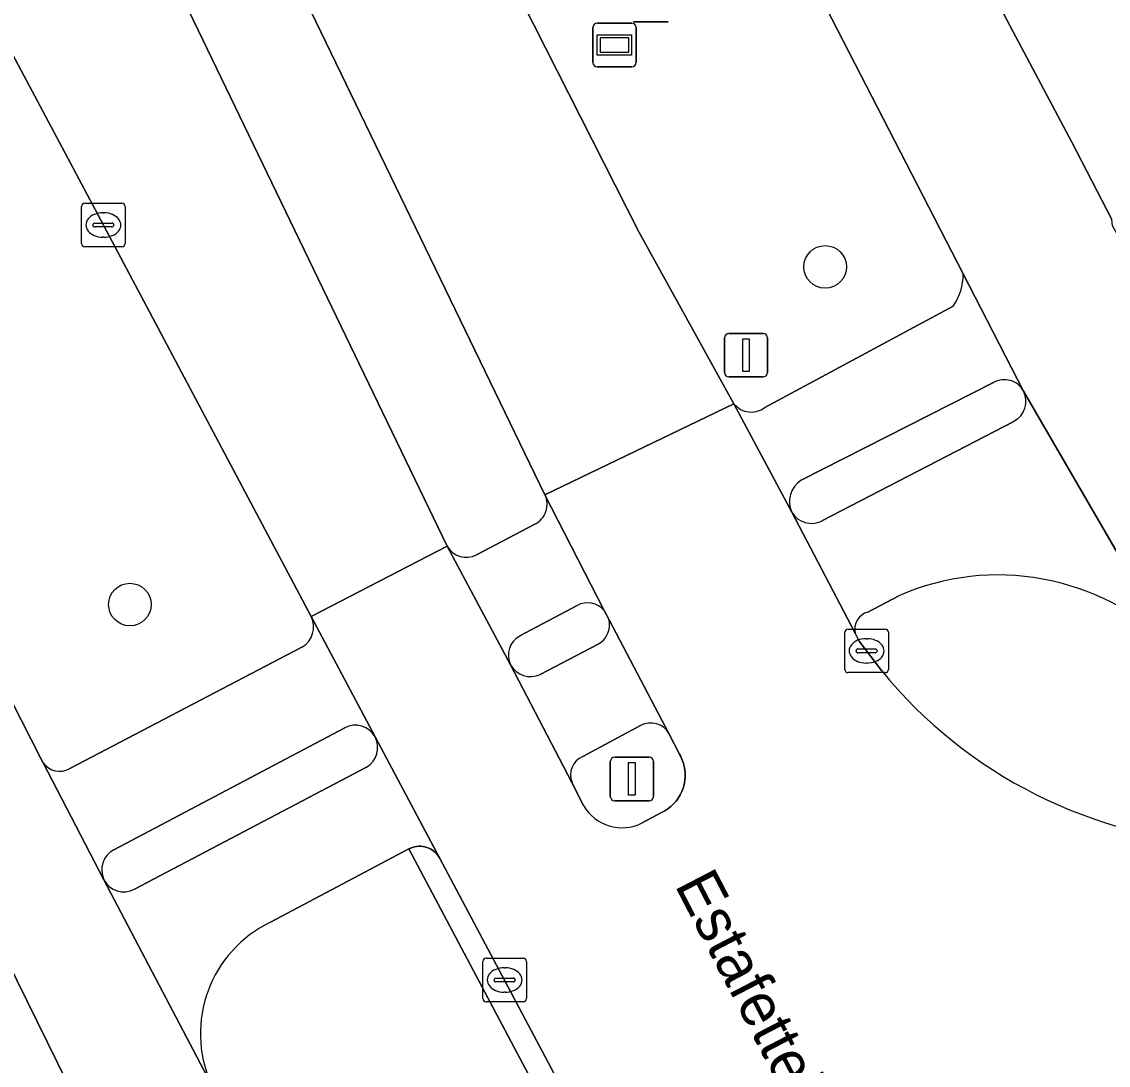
# Model space of a CAD drawing. Extents: x 158835 to 160077, y 386387 to 387778.
# Drawn here: x 159216.96 to 159241.91, y 387142.08 to 387166.04 of the extents above; entities that cross this region are included whole.
import ezdxf

# ---------------------------------------------------------------- set-up
doc = ezdxf.new("R2010")
doc.units = 0
for name, color, linetype in [('IMGEO_Berm_groen', 7, 'Continuous'), ('IMGEO_Berm_open', 7, 'Continuous'), ('IMGEO_Boom', 7, 'Continuous'), ('IMGEO_Fietspad_gesloten', 7, 'Continuous'), ('IMGEO_Fietspad_open', 7, 'Continuous'), ('IMGEO_Kolk', 7, 'Continuous'), ('IMGEO_Lichtmast', 7, 'Continuous'), ('IMGEO_Openbare_ruimte_label', 7, 'Continuous'), ('IMGEO_Rijbaan_lokaal_gesloten', 7, 'Continuous'), ('IMGEO_Verkeersbordpaal', 7, 'Continuous'), ('IMGEO_Verkeerseiland_gesloten', 7, 'Continuous'), ('IMGEO_Verkeerseiland_open', 7, 'Continuous'), ('IMGEO_Voetpad_open', 7, 'Continuous'), ('IMGEO_Wegwijzer', 7, 'Continuous')]:
    doc.layers.add(name, color=color, linetype=linetype)

msp = doc.modelspace()

# ---------------------------------------------------------------- linework, layer by layer
at = {"layer": 'IMGEO_Berm_groen'}
for points in [[(159238.573, 387160.257), (159233.07, 387170.948), (159222.175, 387192.509)], [(159215.848, 387190.346), (159218.222, 387185.866), (159227.377, 387168.624), (159231.132, 387161.221), (159233.311, 387157.27)], [(159228.973, 387155.178), (159212.732, 387188.748)], [(159210.516, 387187.591), (159226.728, 387154.001)], [(159223.602, 387152.385), (159218.835, 387161.376), (159206.149, 387185.212)], [(159200.534, 387182.264), (159217.393, 387149.139), (159217.45, 387149.028)], [(159234.022, 387157.188), (159238.342, 387159.511)], [(159227.402, 387153.801), (159228.741, 387154.507)], [(159218.063, 387148.891), (159223.394, 387151.683)], [(159225.85, 387147.049), (159222.672, 387145.363)], [(159234.497, 387122.302), (159237.983, 387124.154), (159225.85, 387147.049)]]:
    msp.add_lwpolyline(points, dxfattribs=at)
msp.add_lwpolyline([(159216.131, 387145.48), (159209.987, 387142.226), (159225.151, 387113.68), (159231.17, 387116.927), (159223.64, 387131.346), (159223.201, 387131.121)], close=True, dxfattribs=at)
for centre, radius, start, end in [((159237.374, 387160.22), 1.2, 323.8003, 1.7892), ((159233.708, 387157.589), 0.509, 218.7769, 308.0654), ((159228.525, 387154.957), 0.499, 295.6182, 26.2359), ((159227.167, 387154.243), 0.501, 208.9307, 298.0143), ((159223.132, 387152.142), 0.529, 299.707, 27.2842), ((159217.832, 387149.297), 0.467, 215.1255, 299.6784), ((159223.895, 387142.807), 2.833, 115.5666, 203.8819)]:
    msp.add_arc(centre, radius, start, end, dxfattribs=at)
at = {"layer": 'IMGEO_Berm_open'}
msp.add_lwpolyline([(159238.227, 387124.858), (159226.555, 387146.843), (159226.529, 387146.883), (159226.499, 387146.921), (159226.467, 387146.956), (159226.431, 387146.988), (159226.392, 387147.016), (159226.351, 387147.041), (159226.308, 387147.062), (159226.264, 387147.079), (159226.218, 387147.093), (159226.171, 387147.102), (159226.123, 387147.107), (159226.075, 387147.107), (159226.027, 387147.103), (159225.98, 387147.095), (159225.934, 387147.083), (159225.889, 387147.067), (159225.85, 387147.049), (159237.983, 387124.154)], dxfattribs=at)
at = {"layer": 'IMGEO_Boom'}
for centre in [(159235.407, 387160.413), (159219.444, 387152.66)]:
    msp.add_circle(centre, 0.489, dxfattribs=at)
at = {"layer": 'IMGEO_Fietspad_gesloten'}
for points in [[(159274.567, 387044.384), (159234.539, 387115.845), (159233.118, 387118.571), (159230.892, 387122.887), (159225.771, 387132.689), (159221.481, 387141.323), (159221.304, 387141.66), (159218.846, 387146.337), (159217.45, 387149.028), (159217.393, 387149.139), (159200.534, 387182.264), (159197.305, 387188.576), (159197.213, 387188.756), (159197.089, 387188.997), (159195.474, 387192.118)], [(159192.799, 387191.53), (159194.081, 387188.983), (159196.713, 387183.673), (159215.116, 387147.359), (159216.131, 387145.48), (159223.201, 387131.121), (159223.64, 387131.346), (159231.17, 387116.927), (159232.161, 387115.069)], [(159243.352, 387151.72), (159239.964, 387157.559)], [(159239.739, 387156.867), (159235.327, 387154.579)], [(159234.642, 387154.781), (159236.097, 387151.999)], [(159236.389, 387152.488), (159237.096, 387152.863)]]:
    msp.add_lwpolyline(points, dxfattribs=at)
for centre, radius, start, end in [((159239.499, 387157.328), 0.519, 297.5039, 26.4728), ((159235.093, 387155.047), 0.524, 210.5693, 296.5702), ((159239.375, 387147.645), 5.694, 45.6995, 113.5925), ((159236.495, 387152.093), 0.409, 105.0022, 193.3118)]:
    msp.add_arc(centre, radius, start, end, dxfattribs=at)
at = {"layer": 'IMGEO_Fietspad_open'}
for points in [[(159246.877, 387152.643), (159244.976, 387156.087), (159244.971, 387156.096), (159242.006, 387161.355), (159241.987, 387161.499), (159241.072, 387163.276), (159239.654, 387165.944), (159224.192, 387195.365), (159212.826, 387217.468), (159196.082, 387250), (159193.579, 387254.862), (159185.609, 387270.852), (159175.995, 387292.396), (159167.405, 387314.468)], [(159219.098, 387198.409), (159221.42, 387193.868), (159221.642, 387193.435), (159222.175, 387192.509), (159233.07, 387170.948), (159238.573, 387160.257), (159239.964, 387157.559), (159243.352, 387151.72)], [(159222.672, 387145.363), (159225.85, 387147.049), (159225.889, 387147.067), (159225.934, 387147.083), (159225.98, 387147.095), (159226.027, 387147.103), (159226.075, 387147.107), (159226.123, 387147.107), (159226.171, 387147.102), (159226.218, 387147.093), (159226.264, 387147.079), (159226.308, 387147.062), (159226.351, 387147.041), (159226.392, 387147.016), (159226.431, 387146.988), (159226.467, 387146.956), (159226.499, 387146.921), (159226.529, 387146.883), (159226.555, 387146.843), (159225.074, 387149.62)], [(159224.876, 387148.928), (159219.548, 387146.121)], [(159218.846, 387146.337), (159221.304, 387141.66)]]:
    msp.add_lwpolyline(points, dxfattribs=at)
for centre, radius, start, end in [((159224.614, 387149.377), 0.52, 300.2415, 27.824), ((159219.307, 387146.585), 0.523, 208.309, 297.4855), ((159223.895, 387142.807), 2.833, 115.5666, 203.8819)]:
    msp.add_arc(centre, radius, start, end, dxfattribs=at)
at = {"layer": 'IMGEO_Kolk'}
for p, q in [((159218.333, 387160.95), (159218.333, 387161.802)), ((159218.408, 387161.876), (159219.26, 387161.876)), ((159219.334, 387161.802), (159219.334, 387160.95)), ((159218.821, 387161.656), (159218.846, 387161.656)), ((159218.592, 387161.37), (159218.592, 387161.382)), ((159219.03, 387161.333), (159218.632, 387161.333)), ((159218.635, 387161.419), (159219.033, 387161.419)), ((159219.076, 387161.382), (159219.076, 387161.37)), ((159218.844, 387161.096), (159218.819, 387161.096)), ((159219.26, 387160.876), (159218.408, 387160.876)), ((159235.857, 387151.17), (159235.857, 387152.022)), ((159235.932, 387152.096), (159236.784, 387152.096)), ((159236.858, 387152.022), (159236.858, 387151.17)), ((159236.345, 387151.876), (159236.37, 387151.876)), ((159236.116, 387151.59), (159236.116, 387151.602)), ((159236.554, 387151.553), (159236.156, 387151.553)), ((159236.159, 387151.639), (159236.557, 387151.639)), ((159236.6, 387151.602), (159236.6, 387151.59)), ((159236.368, 387151.316), (159236.343, 387151.316)), ((159236.784, 387151.096), (159235.932, 387151.096)), ((159227.622, 387144.538), (159228.474, 387144.538)), ((159227.547, 387143.612), (159227.547, 387144.464)), ((159228.035, 387144.318), (159228.06, 387144.318)), ((159228.548, 387144.464), (159228.548, 387143.612)), ((159227.806, 387144.032), (159227.806, 387144.044)), ((159228.244, 387143.995), (159227.846, 387143.995)), ((159227.849, 387144.081), (159228.247, 387144.081)), ((159228.29, 387144.044), (159228.29, 387144.032)), ((159228.058, 387143.758), (159228.033, 387143.758)), ((159228.474, 387143.538), (159227.622, 387143.538))]:
    msp.add_line(p, q, dxfattribs=at)
for points in [[(159218.333, 387160.95), (159218.333, 387161.802)], [(159218.408, 387161.876), (159219.26, 387161.876)], [(159219.334, 387161.802), (159219.334, 387160.95)], [(159219.26, 387160.876), (159218.408, 387160.876)], [(159235.857, 387151.17), (159235.857, 387152.022)], [(159235.932, 387152.096), (159236.784, 387152.096)], [(159236.858, 387152.022), (159236.858, 387151.17)], [(159236.784, 387151.096), (159235.932, 387151.096)], [(159227.622, 387144.538), (159228.474, 387144.538)], [(159227.547, 387143.612), (159227.547, 387144.464)], [(159228.548, 387144.464), (159228.548, 387143.612)], [(159228.474, 387143.538), (159227.622, 387143.538)]]:
    msp.add_lwpolyline(points, dxfattribs=at)
for centre, radius, start, end in [((159218.41, 387161.8), 0.0765, 91.552, 178.448), ((159218.41, 387161.8), 0.0765, 91.552, 178.448), ((159219.258, 387161.8), 0.0765, 1.552, 88.448), ((159219.258, 387161.8), 0.0765, 1.552, 88.448), ((159218.632, 387161.379), 0.0403, 85.8775, 175.7526), ((159218.629, 387161.369), 0.0366, 178.938, 274.7102), ((159219.033, 387161.376), 0.043, 264.8664, 352.4533), ((159219.037, 387161.381), 0.0386, 1.7309, 96.639), ((159218.41, 387160.952), 0.0765, 181.552, 268.448), ((159218.41, 387160.952), 0.0765, 181.552, 268.448), ((159219.258, 387160.952), 0.0765, 271.552, 358.448), ((159219.258, 387160.952), 0.0765, 271.552, 358.448), ((159235.934, 387152.02), 0.0765, 91.552, 178.448), ((159235.934, 387152.02), 0.0765, 91.552, 178.448), ((159236.782, 387152.02), 0.0765, 1.552, 88.448), ((159236.782, 387152.02), 0.0765, 1.552, 88.448), ((159236.156, 387151.599), 0.0403, 85.8775, 175.7526), ((159236.153, 387151.589), 0.0366, 178.938, 274.7102), ((159236.557, 387151.596), 0.043, 264.8664, 352.4533), ((159236.561, 387151.601), 0.0386, 1.7309, 96.639), ((159235.934, 387151.172), 0.0765, 181.552, 268.448), ((159235.934, 387151.172), 0.0765, 181.552, 268.448), ((159236.782, 387151.172), 0.0765, 271.552, 358.448), ((159236.782, 387151.172), 0.0765, 271.552, 358.448), ((159227.624, 387144.462), 0.0765, 91.552, 178.448), ((159227.624, 387144.462), 0.0765, 91.552, 178.448), ((159228.472, 387144.462), 0.0765, 1.552, 88.448), ((159228.472, 387144.462), 0.0765, 1.552, 88.448), ((159227.846, 387144.041), 0.0403, 85.8775, 175.7526), ((159227.843, 387144.031), 0.0366, 178.938, 274.7102), ((159228.247, 387144.038), 0.043, 264.8664, 352.4533), ((159228.251, 387144.043), 0.0386, 1.7309, 96.639), ((159227.624, 387143.614), 0.0765, 181.552, 268.448), ((159227.624, 387143.614), 0.0765, 181.552, 268.448), ((159228.472, 387143.614), 0.0765, 271.552, 358.448), ((159228.472, 387143.614), 0.0765, 271.552, 358.448)]:
    msp.add_arc(centre, radius, start, end, dxfattribs=at)
for centre, major_axis, ratio, start_param, end_param in [((159218.82, 387161.376), (-0.387, 0.002), 0.722429, 4.712389, 7.853982), ((159218.845, 387161.376), (-0.39, 0.002), 0.717154, 1.570796, 4.712389), ((159236.344, 387151.596), (-0.387, 0.002), 0.722429, 4.712389, 7.853982), ((159236.369, 387151.596), (-0.39, 0.002), 0.717154, 1.570796, 4.712389), ((159228.034, 387144.038), (-0.387, 0.002), 0.722429, 4.712389, 7.853982), ((159228.059, 387144.038), (-0.39, 0.002), 0.717154, 1.570796, 4.712389)]:
    msp.add_ellipse(centre, major_axis=major_axis, ratio=ratio, start_param=start_param, end_param=end_param, dxfattribs=at)
at = {"layer": 'IMGEO_Lichtmast'}
for p, q in [((159230.474, 387148.255), (159230.474, 387149.055)), ((159230.474, 387149.055), (159230.474, 387148.255)), ((159230.574, 387149.155), (159231.364, 387149.155)), ((159231.364, 387149.155), (159230.574, 387149.155)), ((159231.464, 387149.055), (159231.464, 387148.255)), ((159231.464, 387148.255), (159231.464, 387149.055)), ((159231.364, 387148.155), (159230.574, 387148.155)), ((159230.574, 387148.155), (159231.364, 387148.155))]:
    msp.add_line(p, q, dxfattribs=at)
msp.add_lwpolyline([(159230.894, 387149.03), (159231.044, 387149.03), (159231.044, 387148.28), (159230.894, 387148.28), (159230.894, 387149.03)], dxfattribs=at)
for centre, start, end in [((159230.574, 387149.055), 90, 180), ((159230.574, 387149.055), 90, 180), ((159231.364, 387149.055), 0, 90), ((159231.364, 387149.055), 360, 90), ((159230.574, 387148.255), 180, 270), ((159230.574, 387148.255), 180, 270), ((159231.364, 387148.255), 270, 0), ((159231.364, 387148.255), 270, 0)]:
    msp.add_arc(centre, 0.1, start, end, dxfattribs=at)
at = {"layer": 'IMGEO_Rijbaan_lokaal_gesloten'}
for points in [[(159227.377, 387168.624), (159218.222, 387185.866), (159215.848, 387190.346), (159212.732, 387188.748), (159228.973, 387155.178), (159233.311, 387157.27), (159231.132, 387161.221)], [(159210.516, 387187.591), (159206.149, 387185.212), (159218.835, 387161.376), (159223.602, 387152.385), (159226.728, 387154.001)]]:
    msp.add_lwpolyline(points, close=True, dxfattribs=at)
for points in [[(159236.697, 387151.144), (159236.19, 387151.821), (159236.097, 387151.999), (159234.642, 387154.781), (159233.311, 387157.27), (159228.973, 387155.178), (159230.332, 387152.526), (159230.444, 387152.309), (159231.818, 387149.701), (159232.063, 387149.222), (159232.083, 387149.186), (159232.119, 387149.109), (159232.149, 387149.029), (159232.171, 387148.947), (159232.185, 387148.863), (159232.192, 387148.778), (159232.192, 387148.693), (159232.184, 387148.608), (159232.168, 387148.525), (159232.145, 387148.443), (159232.115, 387148.363), (159232.077, 387148.287), (159232.033, 387148.214), (159231.983, 387148.145), (159231.927, 387148.081), (159231.865, 387148.023), (159231.798, 387147.97), (159231.727, 387147.923), (159231.652, 387147.883), (159231.203, 387147.645)], [(159229.86, 387148.046), (159229.594, 387148.574), (159228.185, 387151.276), (159226.728, 387154.001), (159223.602, 387152.385), (159225.074, 387149.62), (159226.555, 387146.843), (159238.227, 387124.858), (159239.609, 387122.234), (159239.707, 387122.106), (159241.149, 387119.388), (159241.175, 387119.339), (159245.482, 387121.606), (159244.079, 387124.36), (159242.634, 387127.206), (159242.387, 387127.66)], [(159231.818, 387149.701), (159230.444, 387152.309)], [(159230.191, 387151.748), (159228.866, 387151.052)], [(159228.185, 387151.276), (159229.594, 387148.574)], [(159229.842, 387149.17), (159231.17, 387149.88)]]:
    msp.add_lwpolyline(points, dxfattribs=at)
for centre, radius, start, end in [((159229.952, 387152.193), 0.505, 298.1998, 13.2513), ((159228.648, 387151.537), 0.532, 209.4063, 294.1788), ((159245.158, 387158.06), 10.928, 219.2597, 267.2702), ((159231.402, 387149.457), 0.483, 30.4024, 118.7137), ((159230.021, 387148.746), 0.46, 112.852, 201.9629), ((159230.74, 387148.544), 1.011, 209.5038, 297.2465)]:
    msp.add_arc(centre, radius, start, end, dxfattribs=at)
at = {"layer": 'IMGEO_Verkeersbordpaal'}
for p, q in [((159233.094, 387157.986), (159233.094, 387158.786)), ((159233.094, 387158.786), (159233.094, 387157.986)), ((159233.194, 387158.886), (159233.984, 387158.886)), ((159233.984, 387158.886), (159233.194, 387158.886)), ((159234.084, 387158.786), (159234.084, 387157.986)), ((159234.084, 387157.986), (159234.084, 387158.786)), ((159233.984, 387157.886), (159233.194, 387157.886)), ((159233.194, 387157.886), (159233.984, 387157.886))]:
    msp.add_line(p, q, dxfattribs=at)
msp.add_lwpolyline([(159233.514, 387158.761), (159233.664, 387158.761), (159233.664, 387158.011), (159233.514, 387158.011), (159233.514, 387158.761)], dxfattribs=at)
for centre, start, end in [((159233.194, 387158.786), 90, 180), ((159233.194, 387158.786), 90, 180), ((159233.984, 387158.786), 0, 90), ((159233.984, 387158.786), 360, 90), ((159233.194, 387157.986), 180, 270), ((159233.194, 387157.986), 180, 270), ((159233.984, 387157.986), 270, 0), ((159233.984, 387157.986), 270, 0)]:
    msp.add_arc(centre, 0.1, start, end, dxfattribs=at)
at = {"layer": 'IMGEO_Verkeerseiland_gesloten'}
for points in [[(159237.096, 387152.863), (159236.389, 387152.488)], [(159236.097, 387151.999), (159236.19, 387151.821), (159236.697, 387151.144)]]:
    msp.add_lwpolyline(points, dxfattribs=at)
for centre, radius, start, end in [((159239.375, 387147.645), 5.694, 45.6995, 113.5925), ((159236.495, 387152.093), 0.409, 105.0022, 193.3118), ((159245.158, 387158.06), 10.928, 219.2597, 267.2702)]:
    msp.add_arc(centre, radius, start, end, dxfattribs=at)
at = {"layer": 'IMGEO_Verkeerseiland_open'}
for points in [[(159239.274, 387157.757), (159234.857, 387155.513)], [(159235.327, 387154.579), (159239.739, 387156.867)], [(159229.712, 387152.64), (159228.394, 387151.938)], [(159230.444, 387152.309), (159230.332, 387152.526)], [(159228.866, 387151.052), (159230.191, 387151.748)], [(159224.376, 387149.83), (159219.072, 387147.028)], [(159231.17, 387149.88), (159229.842, 387149.17)], [(159231.203, 387147.645), (159231.652, 387147.883), (159231.727, 387147.923), (159231.798, 387147.97), (159231.865, 387148.023), (159231.927, 387148.081), (159231.983, 387148.145), (159232.033, 387148.214), (159232.077, 387148.287), (159232.115, 387148.363), (159232.145, 387148.443), (159232.168, 387148.525), (159232.184, 387148.608), (159232.192, 387148.693), (159232.192, 387148.778), (159232.185, 387148.863), (159232.171, 387148.947), (159232.149, 387149.029), (159232.119, 387149.109), (159232.083, 387149.186), (159232.063, 387149.222), (159231.818, 387149.701)], [(159219.548, 387146.121), (159224.876, 387148.928)], [(159229.594, 387148.574), (159229.86, 387148.046)]]:
    msp.add_lwpolyline(points, dxfattribs=at)
for centre, radius, start, end in [((159239.522, 387157.32), 0.502, 28.3665, 119.6112), ((159239.499, 387157.328), 0.519, 297.5039, 26.4728), ((159235.156, 387155.028), 0.57, 121.6498, 205.6135), ((159235.093, 387155.047), 0.524, 210.5693, 296.5702), ((159229.95, 387152.192), 0.507, 41.1577, 118.005), ((159229.952, 387152.193), 0.505, 298.1998, 13.2513), ((159228.633, 387151.498), 0.5, 118.5604, 206.3967), ((159228.648, 387151.537), 0.532, 209.4063, 294.1788), ((159224.618, 387149.371), 0.519, 28.6954, 117.8158), ((159231.402, 387149.457), 0.483, 30.4024, 118.7137), ((159224.614, 387149.377), 0.52, 300.2415, 27.824), ((159230.021, 387148.746), 0.46, 112.852, 201.9629), ((159230.74, 387148.544), 1.011, 209.5038, 297.2465), ((159219.333, 387146.56), 0.536, 119.1746, 204.6035), ((159219.307, 387146.585), 0.523, 208.309, 297.4855)]:
    msp.add_arc(centre, radius, start, end, dxfattribs=at)
at = {"layer": 'IMGEO_Voetpad_open'}
for points in [[(159149.879, 387377.204), (159149.751, 387377.196), (159146.179, 387374.979), (159147.192, 387372.141), (159147.299, 387371.842), (159151.45, 387360.212), (159154.676, 387349.669), (159159.918, 387334.918), (159164.73, 387321.295), (159167.405, 387314.468), (159175.995, 387292.396), (159185.609, 387270.852), (159193.579, 387254.862), (159196.082, 387250), (159212.826, 387217.468), (159224.192, 387195.365), (159239.654, 387165.944), (159241.072, 387163.276), (159241.987, 387161.499)], [(159239.964, 387157.559), (159238.573, 387160.257)], [(159238.342, 387159.511), (159234.022, 387157.188)], [(159234.857, 387155.513), (159239.274, 387157.757)], [(159233.311, 387157.27), (159234.642, 387154.781)], [(159230.332, 387152.526), (159228.973, 387155.178)], [(159228.741, 387154.507), (159227.402, 387153.801)], [(159226.728, 387154.001), (159228.185, 387151.276)], [(159228.394, 387151.938), (159229.712, 387152.64)], [(159225.074, 387149.62), (159223.602, 387152.385)], [(159223.394, 387151.683), (159218.063, 387148.891)], [(159219.072, 387147.028), (159224.376, 387149.83)], [(159217.45, 387149.028), (159218.846, 387146.337)]]:
    msp.add_lwpolyline(points, dxfattribs=at)
for centre, radius, start, end in [((159237.374, 387160.22), 1.2, 323.8003, 1.7892), ((159239.522, 387157.32), 0.502, 28.3665, 119.6112), ((159233.708, 387157.589), 0.509, 218.7769, 308.0654), ((159235.156, 387155.028), 0.57, 121.6498, 205.6135), ((159228.525, 387154.957), 0.499, 295.6182, 26.2359), ((159227.167, 387154.243), 0.501, 208.9307, 298.0143), ((159229.95, 387152.192), 0.507, 41.1577, 118.005), ((159223.132, 387152.142), 0.529, 299.707, 27.2842), ((159228.633, 387151.498), 0.5, 118.5604, 206.3967), ((159224.618, 387149.371), 0.519, 28.6954, 117.8158), ((159217.832, 387149.297), 0.467, 215.1255, 299.6784), ((159219.333, 387146.56), 0.536, 119.1746, 204.6035)]:
    msp.add_arc(centre, radius, start, end, dxfattribs=at)
at = {"layer": 'IMGEO_Wegwijzer'}
for p, q in [((159230.174, 387166.009), (159230.964, 387166.009)), ((159230.964, 387166.009), (159230.174, 387166.009)), ((159231.799, 387166.044), (159231.009, 387166.044)), ((159231.009, 387166.044), (159231.799, 387166.044)), ((159230.074, 387165.109), (159230.074, 387165.909)), ((159230.074, 387165.909), (159230.074, 387165.109)), ((159231.064, 387165.909), (159231.064, 387165.109)), ((159231.064, 387165.109), (159231.064, 387165.909)), ((159230.964, 387165.009), (159230.174, 387165.009)), ((159230.174, 387165.009), (159230.964, 387165.009))]:
    msp.add_line(p, q, dxfattribs=at)
for points in [[(159230.175, 387165.741), (159230.963, 387165.741), (159230.963, 387165.277), (159230.175, 387165.277), (159230.175, 387165.741)], [(159230.24, 387165.676), (159230.24, 387165.342), (159230.898, 387165.342), (159230.898, 387165.676), (159230.24, 387165.676)]]:
    msp.add_lwpolyline(points, dxfattribs=at)
for centre, start, end in [((159230.174, 387165.909), 90, 180), ((159230.174, 387165.909), 90, 180), ((159230.964, 387165.909), 0, 90), ((159230.964, 387165.909), 360, 90), ((159230.174, 387165.109), 180, 270), ((159230.174, 387165.109), 180, 270), ((159230.964, 387165.109), 270, 0), ((159230.964, 387165.109), 270, 0)]:
    msp.add_arc(centre, 0.1, start, end, dxfattribs=at)

# ---------------------------------------------------------------- texts
at = {"layer": 'IMGEO_Openbare_ruimte_label'}
msp.add_text('Estafettelaan', height=1, rotation=297.4622, dxfattribs=at).set_placement((159231.941, 387146.219))

doc.saveas('drawing.dxf')
